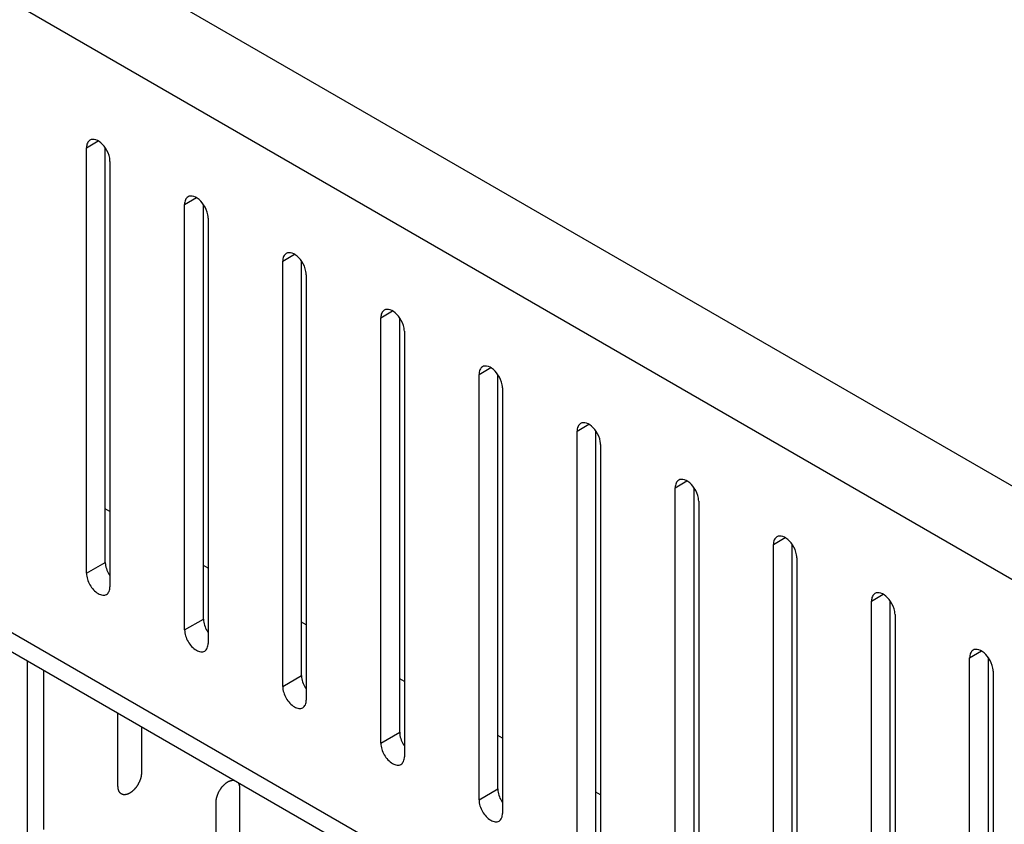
# Model space of a CAD drawing. Header units: inches. Extents: x 6 to 353, y 6 to 228.
# Tile 309 of 372: x 319.45 to 321.67, y 200.64 to 202.46. Entities that reach past the tile are written whole.
import ezdxf

# ---------------------------------------------------------------- set-up
doc = ezdxf.new("R2010")
doc.units = ezdxf.units.IN
doc.header["$LTSCALE"] = 19.946667
doc.header["$MEASUREMENT"] = 0
doc.layers.get('0').update_dxf_attribs({"linetype": 'CONTINUOUS'})
doc.layers.add('03_ALL_AXES', color=7, linetype='CONTINUOUS')

msp = doc.modelspace()

# ---------------------------------------------------------------- linework, layer by layer
at = {"color": 7, "linetype": 'Continuous'}
for p, q in [((333.0143, 194.8657), (317.7125, 203.7001)), ((332.0841, 195.1921), (318.4054, 203.0893)), ((332.0873, 193.7679), (318.4415, 201.6462)), ((332.0873, 193.7243), (318.4682, 201.5871)), ((319.4689, 151.4611), (319.4689, 201.0094)), ((319.5046, 200.9888), (319.5046, 200.6298)), ((319.6729, 200.727), (319.6729, 200.8916)), ((319.7259, 200.861), (319.7259, 200.7576)), ((319.9473, 200.7221), (319.9473, 199.7627)), ((319.8942, 199.732), (319.8942, 200.6914))]:
    msp.add_line(p, q, dxfattribs=at)
for points, knots in [([(319.7259, 200.7576), (319.7259, 200.7565), (319.7257, 200.755), (319.7256, 200.7532), (319.7255, 200.7521), (319.7255, 200.7513), (319.7252, 200.7505), (319.725, 200.7494), (319.7247, 200.748), (319.7244, 200.7467), (319.7241, 200.7456), (319.724, 200.7448), (319.7236, 200.7439), (319.7232, 200.7428), (319.7227, 200.7414), (319.7222, 200.74), (319.7218, 200.7389), (319.7215, 200.7381), (319.7211, 200.7372), (319.7205, 200.7361), (319.7198, 200.7348), (319.7192, 200.7334), (319.7186, 200.7323), (319.7182, 200.7314), (319.7177, 200.7307), (319.717, 200.7297), (319.7162, 200.7284), (319.7153, 200.7271), (319.7147, 200.7261), (319.7142, 200.7253), (319.7136, 200.7247), (319.7129, 200.7237), (319.7119, 200.7226), (319.7109, 200.7215), (319.7102, 200.7206), (319.7096, 200.7199), (319.709, 200.7193), (319.7082, 200.7185), (319.7071, 200.7176), (319.7061, 200.7166), (319.7053, 200.7159), (319.7047, 200.7152), (319.704, 200.7148), (319.7031, 200.7142), (319.702, 200.7135), (319.701, 200.7127), (319.7002, 200.7122), (319.6998, 200.7119), (319.6994, 200.7116), (319.6991, 200.7115), (319.6987, 200.7113), (319.6979, 200.711), (319.6969, 200.7105), (319.6958, 200.71), (319.695, 200.7096), (319.6946, 200.7094), (319.6943, 200.7092), (319.694, 200.7092), (319.6936, 200.7091), (319.6928, 200.7089), (319.6918, 200.7087), (319.6908, 200.7085), (319.69, 200.7083), (319.6896, 200.7082), (319.6893, 200.7081), (319.689, 200.7081), (319.6887, 200.7081), (319.688, 200.7082), (319.687, 200.7082), (319.6861, 200.7082), (319.6854, 200.7083), (319.685, 200.7083), (319.6847, 200.7083), (319.6845, 200.7084), (319.6842, 200.7085), (319.6836, 200.7087), (319.6827, 200.709), (319.6819, 200.7094), (319.6813, 200.7096), (319.6809, 200.7097), (319.6807, 200.7098), (319.6805, 200.71), (319.6802, 200.7102), (319.6797, 200.7106), (319.679, 200.7111), (319.6784, 200.7117), (319.6779, 200.7121), (319.6776, 200.7123), (319.6774, 200.7125), (319.6772, 200.7128), (319.677, 200.7131), (319.6767, 200.7136), (319.6762, 200.7144), (319.6757, 200.7152), (319.6753, 200.7158), (319.6751, 200.7161), (319.6749, 200.7163), (319.6749, 200.7167), (319.6747, 200.7171), (319.6745, 200.7178), (319.6742, 200.7188), (319.6739, 200.7198), (319.6737, 200.7205), (319.6735, 200.7209), (319.6734, 200.7212), (319.6734, 200.7216), (319.6734, 200.722), (319.6733, 200.7229), (319.6732, 200.7241), (319.673, 200.7255), (319.673, 200.7265), (319.6729, 200.727)], [0, 0, 0, 0, 0.03125, 0.046875, 0.054688, 0.0625, 0.070312, 0.078125, 0.09375, 0.109375, 0.117188, 0.125, 0.132812, 0.140625, 0.15625, 0.171875, 0.179688, 0.1875, 0.195312, 0.203125, 0.21875, 0.234375, 0.242188, 0.25, 0.257812, 0.265625, 0.28125, 0.296875, 0.304688, 0.3125, 0.320312, 0.328125, 0.34375, 0.359375, 0.367188, 0.375, 0.382812, 0.390625, 0.40625, 0.421875, 0.429688, 0.4375, 0.445312, 0.453125, 0.46875, 0.484375, 0.492188, 0.496094, 0.5, 0.503906, 0.507812, 0.515625, 0.53125, 0.546875, 0.554688, 0.558594, 0.5625, 0.566406, 0.570312, 0.578125, 0.59375, 0.609375, 0.617188, 0.621094, 0.625, 0.628906, 0.632812, 0.640625, 0.65625, 0.671875, 0.679688, 0.683594, 0.6875, 0.691406, 0.695312, 0.703125, 0.71875, 0.734375, 0.742188, 0.746094, 0.75, 0.753906, 0.757812, 0.765625, 0.78125, 0.796875, 0.804688, 0.808594, 0.8125, 0.816406, 0.820312, 0.828125, 0.84375, 0.859375, 0.867188, 0.871094, 0.875, 0.878906, 0.882812, 0.890625, 0.90625, 0.921875, 0.929688, 0.933594, 0.9375, 0.941406, 0.945312, 0.953125, 0.96875, 0.984375, 1, 1, 1, 1]), ([(319.8942, 200.6914), (319.8943, 200.6921), (319.8944, 200.6935), (319.8946, 200.6952), (319.8947, 200.6966), (319.8948, 200.6979), (319.8952, 200.6998), (319.8957, 200.7016), (319.896, 200.7031), (319.8963, 200.7042), (319.8965, 200.7053), (319.8972, 200.7068), (319.8979, 200.7087), (319.8986, 200.7105), (319.8991, 200.712), (319.8997, 200.7131), (319.9003, 200.7142), (319.9011, 200.7156), (319.902, 200.7174), (319.903, 200.7192), (319.9039, 200.7205), (319.9046, 200.7215), (319.9053, 200.7225), (319.906, 200.7235), (319.9066, 200.7244), (319.9071, 200.725), (319.9074, 200.7255), (319.9078, 200.7259), (319.9083, 200.7265), (319.909, 200.7272), (319.9098, 200.7281), (319.9106, 200.729), (319.9114, 200.7298), (319.9124, 200.731), (319.9138, 200.7322), (319.9152, 200.7333), (319.9164, 200.7343), (319.9172, 200.735), (319.9179, 200.7356), (319.9185, 200.7359), (319.9193, 200.7364), (319.9206, 200.7371), (319.9219, 200.7379), (319.9227, 200.7384), (319.9233, 200.7387), (319.924, 200.7389), (319.9249, 200.7392), (319.926, 200.7396), (319.9274, 200.7401), (319.9288, 200.7406), (319.9299, 200.7406), (319.931, 200.7407), (319.9323, 200.7408), (319.9334, 200.7409), (319.9339, 200.7409)], [0, 0, 0, 0, 0.03125, 0.0625, 0.078125, 0.09375, 0.125, 0.15625, 0.171875, 0.1875, 0.203125, 0.21875, 0.25, 0.28125, 0.296875, 0.3125, 0.328125, 0.34375, 0.375, 0.40625, 0.421875, 0.4375, 0.453125, 0.46875, 0.484375, 0.492188, 0.5, 0.507812, 0.515625, 0.53125, 0.546875, 0.5625, 0.578125, 0.59375, 0.625, 0.65625, 0.671875, 0.6875, 0.703125, 0.710938, 0.71875, 0.75, 0.78125, 0.789062, 0.796875, 0.8125, 0.828125, 0.84375, 0.875, 0.90625, 0.921875, 0.9375, 0.96875, 1, 1, 1, 1]), ([(319.9438, 200.7352), (319.944, 200.7348), (319.9444, 200.7342), (319.9449, 200.7333), (319.9452, 200.7326), (319.9456, 200.7318), (319.9459, 200.731), (319.9461, 200.7302), (319.9464, 200.7295), (319.9466, 200.7286), (319.9467, 200.7277), (319.9469, 200.7268), (319.947, 200.7259), (319.9471, 200.7252), (319.9472, 200.7246), (319.9472, 200.7236), (319.9472, 200.7227), (319.9473, 200.7221)], [0, 0, 0, 0, 0.125, 0.1875, 0.25, 0.3125, 0.375, 0.4375, 0.5, 0.5625, 0.625, 0.6875, 0.75, 0.8125, 0.84375, 0.875, 1, 1, 1, 1])]:
    msp.add_open_spline(points, degree=3, knots=knots, dxfattribs=at)
at = {"layer": '03_ALL_AXES', "color": 7, "linetype": 'Continuous'}
for p, q in [((319.6019, 202.1671), (319.6284, 202.1824)), ((319.6019, 201.2077), (319.6019, 202.1671)), ((319.6443, 201.2322), (319.6443, 202.1661)), ((319.6549, 202.1365), (319.6549, 201.1771)), ((319.8232, 202.0393), (319.8497, 202.0546)), ((319.8232, 201.0799), (319.8232, 202.0393)), ((319.8656, 201.1044), (319.8656, 202.0383)), ((319.8762, 202.0087), (319.8762, 201.0493)), ((320.0445, 201.9116), (320.071, 201.9269)), ((320.0445, 200.9522), (320.0445, 201.9116)), ((320.0869, 200.9767), (320.0869, 201.9105)), ((320.0975, 201.8809), (320.0975, 200.9215)), ((320.2658, 201.7838), (320.2924, 201.7991)), ((320.2658, 200.8244), (320.2658, 201.7838)), ((320.3083, 200.8489), (320.3083, 201.7827)), ((320.3189, 201.7532), (320.3189, 200.7938)), ((320.4872, 201.656), (320.5137, 201.6713)), ((320.4872, 200.6966), (320.4872, 201.656)), ((320.5296, 200.7211), (320.5296, 201.655)), ((320.5402, 201.6254), (320.5402, 200.666)), ((320.7085, 201.5282), (320.735, 201.5435)), ((320.7085, 200.5688), (320.7085, 201.5282)), ((320.7509, 200.5933), (320.7509, 201.5272)), ((320.7615, 201.4976), (320.7615, 200.5382)), ((320.9298, 201.4004), (320.9563, 201.4157)), ((320.9298, 200.441), (320.9298, 201.4004)), ((320.9722, 200.4655), (320.9722, 201.3994)), ((320.9828, 201.3698), (320.9828, 200.4104)), ((319.6549, 201.3465), (319.6443, 201.3526)), ((321.1511, 201.2727), (321.1777, 201.288)), ((321.1511, 200.3133), (321.1511, 201.2727)), ((321.1936, 200.3378), (321.1936, 201.2716)), ((319.6019, 201.2077), (319.6443, 201.2322)), ((319.8762, 201.2187), (319.8656, 201.2249)), ((321.2042, 201.242), (321.2042, 200.2827)), ((321.3725, 201.1449), (321.399, 201.1602)), ((321.3725, 200.1855), (321.3725, 201.1449)), ((321.4149, 200.21), (321.4149, 201.1438)), ((321.4255, 201.1143), (321.4255, 200.1549)), ((319.8232, 201.0799), (319.8656, 201.1044)), ((320.0975, 201.091), (320.0869, 201.0971)), ((321.5938, 201.0171), (321.6203, 201.0324)), ((321.5938, 200.0577), (321.5938, 201.0171)), ((321.6362, 200.0822), (321.6362, 201.0161)), ((320.0445, 200.9522), (320.0869, 200.9767)), ((321.6468, 200.9865), (321.6468, 200.0271)), ((320.3189, 200.9632), (320.3083, 200.9693)), ((320.2658, 200.8244), (320.3083, 200.8489)), ((320.5402, 200.8354), (320.5296, 200.8415)), ((320.4872, 200.6966), (320.5296, 200.7211)), ((320.7615, 200.7076), (320.7509, 200.7137))]:
    msp.add_line(p, q, dxfattribs=at)
for points, knots in [([(319.6096, 202.1843), (319.6071, 202.1828), (319.6027, 202.1773), (319.6019, 202.1707), (319.6019, 202.1671)], [0, 0, 0, 0, 0.450018, 1, 1, 1, 1]), ([(319.6447, 202.1665), (319.6409, 202.1722), (319.6326, 202.1814), (319.6204, 202.1864), (319.6151, 202.186)], [0, 0, 0, 0, 0.566578, 1, 1, 1, 1]), ([(319.6549, 202.1365), (319.6549, 202.1389), (319.6538, 202.1495), (319.6493, 202.1597), (319.6447, 202.1665)], [0, 0, 0, 0, 0.227956, 1, 1, 1, 1]), ([(319.831, 202.0565), (319.8284, 202.055), (319.8241, 202.0496), (319.8232, 202.0429), (319.8232, 202.0393)], [0, 0, 0, 0, 0.450018, 1, 1, 1, 1]), ([(319.8661, 202.0387), (319.8622, 202.0444), (319.854, 202.0536), (319.8417, 202.0587), (319.8364, 202.0582)], [0, 0, 0, 0, 0.566578, 1, 1, 1, 1]), ([(319.8762, 202.0087), (319.8762, 202.0111), (319.8751, 202.0218), (319.8706, 202.0319), (319.8661, 202.0387)], [0, 0, 0, 0, 0.227956, 1, 1, 1, 1]), ([(320.0523, 201.9287), (320.0497, 201.9273), (320.0454, 201.9218), (320.0445, 201.9151), (320.0445, 201.9116)], [0, 0, 0, 0, 0.450018, 1, 1, 1, 1]), ([(320.0874, 201.9109), (320.0835, 201.9166), (320.0753, 201.9258), (320.063, 201.9309), (320.0578, 201.9304)], [0, 0, 0, 0, 0.566578, 1, 1, 1, 1]), ([(320.0975, 201.8809), (320.0975, 201.8834), (320.0964, 201.894), (320.092, 201.9041), (320.0874, 201.9109)], [0, 0, 0, 0, 0.227956, 1, 1, 1, 1]), ([(320.2736, 201.8009), (320.2711, 201.7995), (320.2667, 201.794), (320.2658, 201.7874), (320.2658, 201.7838)], [0, 0, 0, 0, 0.450018, 1, 1, 1, 1]), ([(320.3087, 201.7831), (320.3048, 201.7889), (320.2966, 201.798), (320.2844, 201.8031), (320.2791, 201.8026)], [0, 0, 0, 0, 0.566578, 1, 1, 1, 1]), ([(320.3189, 201.7532), (320.3189, 201.7556), (320.3178, 201.7662), (320.3133, 201.7763), (320.3087, 201.7831)], [0, 0, 0, 0, 0.227956, 1, 1, 1, 1]), ([(320.4949, 201.6732), (320.4924, 201.6717), (320.4881, 201.6662), (320.4872, 201.6596), (320.4872, 201.656)], [0, 0, 0, 0, 0.450018, 1, 1, 1, 1]), ([(320.53, 201.6554), (320.5262, 201.6611), (320.5179, 201.6702), (320.5057, 201.6753), (320.5004, 201.6749)], [0, 0, 0, 0, 0.566578, 1, 1, 1, 1]), ([(320.5402, 201.6254), (320.5402, 201.6278), (320.5391, 201.6384), (320.5346, 201.6485), (320.53, 201.6554)], [0, 0, 0, 0, 0.227956, 1, 1, 1, 1]), ([(320.7163, 201.5454), (320.7137, 201.5439), (320.7094, 201.5384), (320.7085, 201.5318), (320.7085, 201.5282)], [0, 0, 0, 0, 0.450018, 1, 1, 1, 1]), ([(320.7514, 201.5276), (320.7475, 201.5333), (320.7393, 201.5425), (320.727, 201.5475), (320.7217, 201.5471)], [0, 0, 0, 0, 0.566578, 1, 1, 1, 1]), ([(320.7615, 201.4976), (320.7615, 201.5), (320.7604, 201.5106), (320.7559, 201.5208), (320.7514, 201.5276)], [0, 0, 0, 0, 0.227956, 1, 1, 1, 1]), ([(320.9376, 201.4176), (320.935, 201.4161), (320.9307, 201.4107), (320.9298, 201.404), (320.9298, 201.4004)], [0, 0, 0, 0, 0.450018, 1, 1, 1, 1]), ([(320.9727, 201.3998), (320.9688, 201.4055), (320.9606, 201.4147), (320.9483, 201.4198), (320.9431, 201.4193)], [0, 0, 0, 0, 0.566578, 1, 1, 1, 1]), ([(320.9828, 201.3698), (320.9828, 201.3722), (320.9817, 201.3829), (320.9773, 201.393), (320.9727, 201.3998)], [0, 0, 0, 0, 0.227956, 1, 1, 1, 1]), ([(321.1589, 201.2898), (321.1564, 201.2884), (321.152, 201.2829), (321.1511, 201.2762), (321.1511, 201.2727)], [0, 0, 0, 0, 0.450018, 1, 1, 1, 1]), ([(321.194, 201.272), (321.1901, 201.2777), (321.1819, 201.2869), (321.1697, 201.292), (321.1644, 201.2915)], [0, 0, 0, 0, 0.566578, 1, 1, 1, 1]), ([(321.2042, 201.242), (321.2042, 201.2445), (321.2031, 201.2551), (321.1986, 201.2652), (321.194, 201.272)], [0, 0, 0, 0, 0.227956, 1, 1, 1, 1]), ([(319.6443, 201.2322), (319.6443, 201.2309), (319.6447, 201.2249), (319.6462, 201.2191), (319.6478, 201.2149)], [0, 0, 0, 0, 0.231048, 1, 1, 1, 1]), ([(319.6019, 201.2077), (319.6019, 201.1986), (319.6081, 201.1807), (319.6205, 201.1663), (319.6284, 201.1618)], [0, 0, 0, 0, 0.500114, 1, 1, 1, 1]), ([(319.6471, 201.1599), (319.6497, 201.1614), (319.654, 201.1669), (319.6549, 201.1735), (319.6549, 201.1771)], [0, 0, 0, 0, 0.450018, 1, 1, 1, 1]), ([(319.6284, 201.1618), (319.6315, 201.16), (319.6377, 201.1574), (319.6446, 201.1585), (319.6471, 201.1599)], [0, 0, 0, 0, 0.550834, 1, 1, 1, 1]), ([(321.3802, 201.162), (321.3777, 201.1606), (321.3734, 201.1551), (321.3725, 201.1485), (321.3725, 201.1449)], [0, 0, 0, 0, 0.450018, 1, 1, 1, 1]), ([(321.4153, 201.1442), (321.4115, 201.15), (321.4032, 201.1591), (321.391, 201.1642), (321.3857, 201.1637)], [0, 0, 0, 0, 0.566578, 1, 1, 1, 1]), ([(321.4255, 201.1143), (321.4255, 201.1167), (321.4244, 201.1273), (321.4199, 201.1374), (321.4153, 201.1442)], [0, 0, 0, 0, 0.227956, 1, 1, 1, 1]), ([(319.8656, 201.1044), (319.8656, 201.1031), (319.866, 201.0971), (319.8675, 201.0913), (319.8692, 201.0871)], [0, 0, 0, 0, 0.231048, 1, 1, 1, 1]), ([(319.8232, 201.0799), (319.8232, 201.0709), (319.8294, 201.0529), (319.8418, 201.0386), (319.8497, 201.034)], [0, 0, 0, 0, 0.500114, 1, 1, 1, 1]), ([(319.8685, 201.0322), (319.871, 201.0336), (319.8753, 201.0391), (319.8762, 201.0458), (319.8762, 201.0493)], [0, 0, 0, 0, 0.450018, 1, 1, 1, 1]), ([(319.8497, 201.034), (319.8528, 201.0322), (319.859, 201.0297), (319.8659, 201.0307), (319.8685, 201.0322)], [0, 0, 0, 0, 0.550834, 1, 1, 1, 1]), ([(321.6016, 201.0343), (321.599, 201.0328), (321.5947, 201.0273), (321.5938, 201.0207), (321.5938, 201.0171)], [0, 0, 0, 0, 0.450018, 1, 1, 1, 1]), ([(321.6367, 201.0165), (321.6328, 201.0222), (321.6246, 201.0313), (321.6123, 201.0364), (321.6071, 201.036)], [0, 0, 0, 0, 0.566578, 1, 1, 1, 1]), ([(321.6468, 200.9865), (321.6468, 200.9889), (321.6457, 200.9995), (321.6413, 201.0097), (321.6367, 201.0165)], [0, 0, 0, 0, 0.227956, 1, 1, 1, 1]), ([(320.0869, 200.9767), (320.0869, 200.9753), (320.0873, 200.9694), (320.0888, 200.9636), (320.0905, 200.9593)], [0, 0, 0, 0, 0.231048, 1, 1, 1, 1]), ([(320.0445, 200.9522), (320.0445, 200.9431), (320.0507, 200.9251), (320.0632, 200.9108), (320.071, 200.9062)], [0, 0, 0, 0, 0.500114, 1, 1, 1, 1]), ([(320.0898, 200.9044), (320.0923, 200.9058), (320.0967, 200.9113), (320.0975, 200.918), (320.0975, 200.9215)], [0, 0, 0, 0, 0.450018, 1, 1, 1, 1]), ([(320.071, 200.9062), (320.0741, 200.9044), (320.0803, 200.9019), (320.0873, 200.9029), (320.0898, 200.9044)], [0, 0, 0, 0, 0.550834, 1, 1, 1, 1]), ([(320.3083, 200.8489), (320.3083, 200.8475), (320.3086, 200.8416), (320.3102, 200.8358), (320.3118, 200.8315)], [0, 0, 0, 0, 0.231048, 1, 1, 1, 1]), ([(320.2658, 200.8244), (320.2658, 200.8153), (320.2721, 200.7974), (320.2845, 200.783), (320.2924, 200.7785)], [0, 0, 0, 0, 0.500114, 1, 1, 1, 1]), ([(320.2924, 200.7785), (320.2955, 200.7767), (320.3017, 200.7741), (320.3086, 200.7751), (320.3111, 200.7766)], [0, 0, 0, 0, 0.550834, 1, 1, 1, 1]), ([(320.3111, 200.7766), (320.3136, 200.7781), (320.318, 200.7835), (320.3189, 200.7902), (320.3189, 200.7938)], [0, 0, 0, 0, 0.450018, 1, 1, 1, 1]), ([(320.5296, 200.7211), (320.5296, 200.7197), (320.53, 200.7138), (320.5315, 200.708), (320.5331, 200.7037)], [0, 0, 0, 0, 0.231048, 1, 1, 1, 1]), ([(320.4872, 200.6966), (320.4872, 200.6875), (320.4934, 200.6696), (320.5058, 200.6552), (320.5137, 200.6507)], [0, 0, 0, 0, 0.500114, 1, 1, 1, 1]), ([(320.5324, 200.6488), (320.535, 200.6503), (320.5393, 200.6558), (320.5402, 200.6624), (320.5402, 200.666)], [0, 0, 0, 0, 0.450018, 1, 1, 1, 1]), ([(320.5137, 200.6507), (320.5168, 200.6489), (320.523, 200.6463), (320.5299, 200.6474), (320.5324, 200.6488)], [0, 0, 0, 0, 0.550834, 1, 1, 1, 1])]:
    msp.add_open_spline(points, degree=3, knots=knots, dxfattribs=at)
for points in [[(319.6151, 202.186), (319.6132, 202.1858), (319.6113, 202.1852), (319.6096, 202.1843)], [(319.8364, 202.0582), (319.8345, 202.058), (319.8326, 202.0575), (319.831, 202.0565)], [(320.0578, 201.9304), (320.0559, 201.9303), (320.0539, 201.9297), (320.0523, 201.9287)], [(320.2791, 201.8026), (320.2772, 201.8025), (320.2753, 201.8019), (320.2736, 201.8009)], [(320.5004, 201.6749), (320.4985, 201.6747), (320.4966, 201.6741), (320.4949, 201.6732)], [(320.7217, 201.5471), (320.7198, 201.5469), (320.7179, 201.5463), (320.7163, 201.5454)], [(320.9431, 201.4193), (320.9412, 201.4191), (320.9392, 201.4186), (320.9376, 201.4176)], [(321.1644, 201.2915), (321.1625, 201.2914), (321.1606, 201.2908), (321.1589, 201.2898)], [(319.6478, 201.2149), (319.6496, 201.2104), (319.6518, 201.2062), (319.6545, 201.2022)], [(321.3857, 201.1637), (321.3838, 201.1636), (321.3819, 201.163), (321.3802, 201.162)], [(319.8692, 201.0871), (319.8709, 201.0827), (319.8731, 201.0784), (319.8758, 201.0745)], [(321.6071, 201.036), (321.6051, 201.0358), (321.6032, 201.0352), (321.6016, 201.0343)], [(320.0905, 200.9593), (320.0922, 200.9549), (320.0945, 200.9506), (320.0971, 200.9467)], [(320.3118, 200.8315), (320.3135, 200.8271), (320.3158, 200.8228), (320.3184, 200.8189)], [(320.5331, 200.7037), (320.5349, 200.6993), (320.5371, 200.6951), (320.5398, 200.6911)]]:
    msp.add_open_spline(points, degree=3, dxfattribs=at)

doc.saveas('drawing.dxf')
